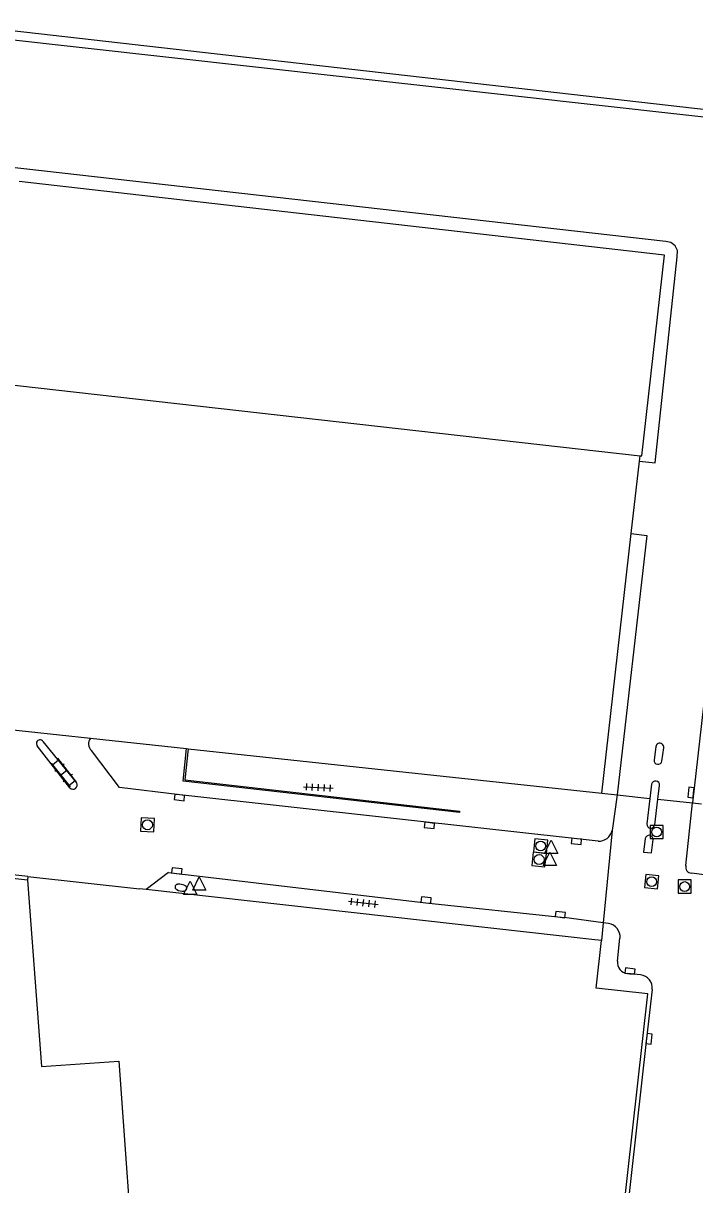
# Model space of a CAD drawing. Extents: x 131000 to 133014, y 396499 to 399001.
# Drawn here: x 132693.4 to 132744.3, y 396671.9 to 396759.9 of the extents above; entities that cross this region are included whole.
import ezdxf

# ---------------------------------------------------------------- set-up
doc = ezdxf.new("R2010")
doc.units = 0
for name, color, linetype in [('gg-afsc-hekwerk', 7, 'Continuous'), ('gg-afsc-muur', 7, 'Continuous'), ('gg-bbg-hoofdgebouw', 7, 'Continuous'), ('gg-bbg-pand onderbouw', 7, 'Continuous'), ('gg-knt-verharding', 7, 'Continuous'), ('gg-kwrk-keermuur', 7, 'Continuous'), ('gt-grn-weggrens', 7, 'Continuous'), ('gt-symb-brandkraan', 7, 'Continuous'), ('gt-symb-klinker verharding', 7, 'Continuous'), ('gt-symb-kolk', 7, 'Continuous'), ('gt-symb-rioolschacht', 7, 'Continuous'), ('gt-symb-tegel verharding', 7, 'Continuous'), ('gt-symb-waterafsluiter', 7, 'Continuous')]:
    doc.layers.add(name, color=color, linetype=linetype)

# ---------------------------------------------------------------- blocks, each defined once
blk = doc.blocks.new('gt0-RS')
at = {"layer": 'gt-symb-rioolschacht'}
blk.add_lwpolyline([(-0.5, -0.5), (0.5, -0.5), (0.5, 0.5), (-0.5, 0.5)], close=True, dxfattribs=at)
blk.add_circle((0, 0), 0.375, dxfattribs=at)
blk = doc.blocks.new('gt0-KOLK')
at = {"layer": 'gt-symb-kolk'}
blk.add_lwpolyline([(0, 0), (0.375, 0), (0.375, 0.4), (-0.375, 0.4), (-0.375, 0), (0, 0)], dxfattribs=at)
blk = doc.blocks.new('gt0-KL1')
at = {"layer": 'gt-symb-klinker verharding'}
for p, q in [((-1.15, 0.3), (1.15, 0.3)), ((-1, -0.3), (-1, 0.3)), ((-0.5, 0.3), (-0.5, 0.45)), ((0, -0.3), (0, 0.3)), ((0.5, 0.3), (0.5, 0.45)), ((1, -0.3), (1, 0.3)), ((-1.15, -0.3), (1.15, -0.3)), ((-0.5, -0.45), (-0.5, -0.3)), ((0.5, -0.45), (0.5, -0.3))]:
    blk.add_line(p, q, dxfattribs=at)
blk = doc.blocks.new('gt0-TEG1')
at = {"layer": 'gt-symb-tegel verharding'}
for p, q in [((-1.125, 0), (1.125, 0)), ((-0.9, -0.25), (-0.9, 0.25)), ((-0.45, -0.25), (-0.45, 0.25)), ((0, -0.25), (0, 0.25)), ((0.45, -0.25), (0.45, 0.25)), ((0.9, -0.25), (0.9, 0.25))]:
    blk.add_line(p, q, dxfattribs=at)
blk = doc.blocks.new('gt0-WAFSL')
at = {"layer": 'gt-symb-waterafsluiter'}
for p, q in [((-0.5, -0.333), (0, 0.667)), ((0, 0.667), (0.5, -0.333)), ((0.5, -0.333), (-0.5, -0.333))]:
    blk.add_line(p, q, dxfattribs=at)
blk = doc.blocks.new('gt0-BR')
at = {"layer": 'gt-symb-brandkraan'}
for centre, radius, start, end in [((-0.244, 0), 0.206, 107.56694, 252.43307), ((0.599, -2.664), 3, 106.89205, 107.56694), ((0, -0.691), 0.938, 73.10799, 106.89205), ((-0.599, -2.664), 3, 72.43309, 73.10799), ((0.244, 0), 0.206, 287.56695, 72.43309), ((0.599, 2.664), 3, 252.43307, 253.10797), ((0, 0.691), 0.938, 253.10797, 286.89206), ((-0.599, 2.664), 3, 286.89206, 287.56695)]:
    blk.add_arc(centre, radius, start, end, dxfattribs=at)

msp = doc.modelspace()

# ---------------------------------------------------------------- linework, layer by layer
at = {"layer": 'gg-afsc-hekwerk'}
msp.add_line((132750.683, 396752.676), (132630.774, 396766.298), dxfattribs=at)
at = {"layer": 'gg-afsc-muur'}
for p, q in [((132693.726, 396694.994), (132687.641, 396695.657)), ((132693.758, 396695.276), (132689.225, 396695.778))]:
    msp.add_line(p, q, dxfattribs=at)
at = {"layer": 'gg-bbg-hoofdgebouw'}
for p, q in [((132693.758, 396695.276), (132693.726, 396694.994)), ((132693.758, 396695.276), (132702.226, 396694.335)), ((132702.728, 396694.279), (132702.226, 396694.335)), ((132736.708, 396690.473), (132702.728, 396694.279)), ((132737.217, 396690.416), (132736.708, 396690.473))]:
    msp.add_line(p, q, dxfattribs=at)
for points in [[(132740.127, 396727.12), (132740.272, 396727.104), (132741.97, 396742.293), (132693.098, 396747.872)], [(132677.269, 396713.441), (132680.253, 396739.895), (132692.054, 396738.561), (132691.385, 396732.599), (132740.127, 396727.12)], [(132693.726, 396694.994), (132694.801, 396680.883), (132700.662, 396681.287), (132703.23, 396645.464), (132731.831, 396642.242)], [(132736.117, 396645.373), (132740.711, 396686.392), (132736.815, 396686.828), (132737.217, 396690.416)]]:
    msp.add_lwpolyline(points, dxfattribs=at)
at = {"layer": 'gg-bbg-pand onderbouw'}
for p, q in [((132739.457, 396721.226), (132740.08, 396726.707)), ((132740.08, 396726.707), (132740.127, 396727.12)), ((132737.224, 396701.573), (132739.457, 396721.226)), ((132691.136, 396706.522), (132698.515, 396705.729)), ((132698.515, 396705.729), (132705.789, 396704.948)), ((132705.789, 396704.948), (132705.917, 396704.934)), ((132705.917, 396704.934), (132737.224, 396701.573))]:
    msp.add_line(p, q, dxfattribs=at)
at = {"layer": 'gg-knt-verharding'}
for p, q in [((132694.91, 396705.481), (132697.441, 396702.36)), ((132696.954, 396701.98), (132694.472, 396705.164)), ((132741.321, 396705.081), (132741.188, 396704.101)), ((132741.787, 396704.011), (132741.92, 396705.012)), ((132740.996, 396702.259), (132740.872, 396701.181)), ((132741.475, 396701.117), (132741.604, 396702.165)), ((132738.389, 396701.448), (132738.017, 396698.746)), ((132740.872, 396701.181), (132740.65, 396699.245)), ((132741.237, 396699.185), (132741.475, 396701.117)), ((132743.599, 396696.095), (132744.097, 396700.835)), ((132704.426, 396695.563), (132702.728, 396694.279)), ((132745.996, 396695.258), (132744.014, 396695.514)), ((132737.347, 396691.768), (132734.383, 396692.159)), ((132737.742, 396691.716), (132737.347, 396691.768)), ((132738.43, 396688.848), (132738.609, 396690.593)), ((132740.165, 396687.815), (132739.171, 396687.926))]:
    msp.add_line(p, q, dxfattribs=at)
for points in [[(132740.08, 396726.707), (132741.275, 396726.571), (132742.951, 396742.17), (132742.956, 396742.659), (132742.787, 396743.003), (132742.455, 396743.257), (132742.081, 396743.344), (132645.03, 396754.3), (132646.033, 396763.827), (132749.926, 396752.217), (132744.097, 396700.835)], [(132739.457, 396721.226), (132740.635, 396721.092), (132738.389, 396701.448)], [(132736.957, 396697.942), (132705.262, 396701.443), (132700.702, 396701.994), (132698.578, 396704.798)], [(132740.517, 396698.133), (132740.391, 396697.116), (132740.996, 396697.049), (132741.11, 396698.058)], [(132704.426, 396695.563), (132723.899, 396693.287), (132734.383, 396692.159)], [(132741.047, 396686.721), (132740.617, 396683.007), (132736.397, 396645.354)]]:
    msp.add_lwpolyline(points, dxfattribs=at)
for centre, radius, start, end in [((132694.678, 396705.34), 0.271, 31.24091, 220.54894), ((132699.034, 396705.297), 0.676, 140.2065, 227.53601), ((132741.622, 396705.058), 0.302, 351.14409, 175.7138), ((132741.488, 396704.059), 0.303, 172.03988, 350.87052), ((132697.187, 396702.184), 0.309, 221.22663, 34.70231), ((132741.296, 396702.188), 0.309, 355.7875, 166.6352), ((132740.944, 396699.219), 0.295, 174.87355, 353.45405), ((132736.989, 396699.001), 1.06, 268.29619, 346.06376), ((132740.813, 396698.094), 0.299, 353.02945, 172.55406), ((132744.059, 396695.985), 0.473, 166.52332, 264.55204), ((132737.596, 396690.707), 1.02, 353.59414, 81.74495), ((132739.243, 396688.742), 0.819, 172.58341, 264.99341), ((132740.091, 396686.853), 0.965, 352.1585, 85.59411)]:
    msp.add_arc(centre, radius, start, end, dxfattribs=at)
at = {"layer": 'gg-kwrk-keermuur'}
msp.add_lwpolyline([(132705.917, 396704.934), (132705.659, 396702.591), (132726.463, 396700.226), (132726.449, 396700.107), (132705.524, 396702.486), (132705.789, 396704.948)], dxfattribs=at)
at = {"layer": 'gt-grn-weggrens'}
for p, q in [((132737.224, 396701.573), (132738.389, 396701.448)), ((132738.389, 396701.448), (132740.872, 396701.181)), ((132741.475, 396701.117), (132744.097, 396700.835)), ((132744.097, 396700.835), (132744.783, 396700.761)), ((132738.017, 396698.746), (132737.347, 396691.768)), ((132737.347, 396691.768), (132737.217, 396690.416))]:
    msp.add_line(p, q, dxfattribs=at)

# ---------------------------------------------------------------- block references
at = {"layer": 'gt-symb-brandkraan', "rotation": 169.16208955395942}
msp.add_blockref('gt0-BR', (132705.352, 396694.425), dxfattribs=at)
at = {"layer": 'gt-symb-klinker verharding', "rotation": -51.53705293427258}
msp.add_blockref('gt0-KL1', (132696.48, 396703.133), dxfattribs=at)
at = {"layer": 'gt-symb-kolk'}
for p, rotation in [((132744.178, 396701.608), 84.03296237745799), ((132705.261, 396701.443), 173.62817759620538), ((132724.195, 396699.33), 173.79902900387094), ((132735.328, 396698.126), 173.6281775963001), ((132705.022, 396695.496), -6.662963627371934), ((132723.899, 396693.287), -6.14399576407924), ((132734.07, 396692.193), -6.200970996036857), ((132739.343, 396687.909), -6.477424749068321), ((132740.617, 396683.007), -96.38831398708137)]:
    msp.add_blockref('gt0-KOLK', p, dxfattribs=dict(at, rotation=rotation))
at = {"layer": 'gt-symb-rioolschacht'}
for p, rotation in [((132702.823, 396699.184), 176.84560781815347), ((132732.6, 396697.577), 173.62817759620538), ((132732.484, 396696.553), 173.6281775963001), ((132741.011, 396694.877), -96.08700833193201)]:
    msp.add_blockref('gt0-RS', p, dxfattribs=dict(at, rotation=rotation))
for p in [(132741.39, 396698.635), (132743.511, 396694.504)]:
    msp.add_blockref('gt0-RS', p, dxfattribs=at)
at = {"layer": 'gt-symb-tegel verharding'}
for p, rotation in [((132715.768, 396702.006), -2.8080530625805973), ((132719.169, 396693.283), -6.371822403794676)]:
    msp.add_blockref('gt0-TEG1', p, dxfattribs=dict(at, rotation=rotation))
at = {"layer": 'gt-symb-waterafsluiter'}
for p in [(132733.389, 396697.344), (132733.29, 396696.437), (132706.05, 396694.251), (132706.749, 396694.58)]:
    msp.add_blockref('gt0-WAFSL', p, dxfattribs=at)

doc.saveas('drawing.dxf')
